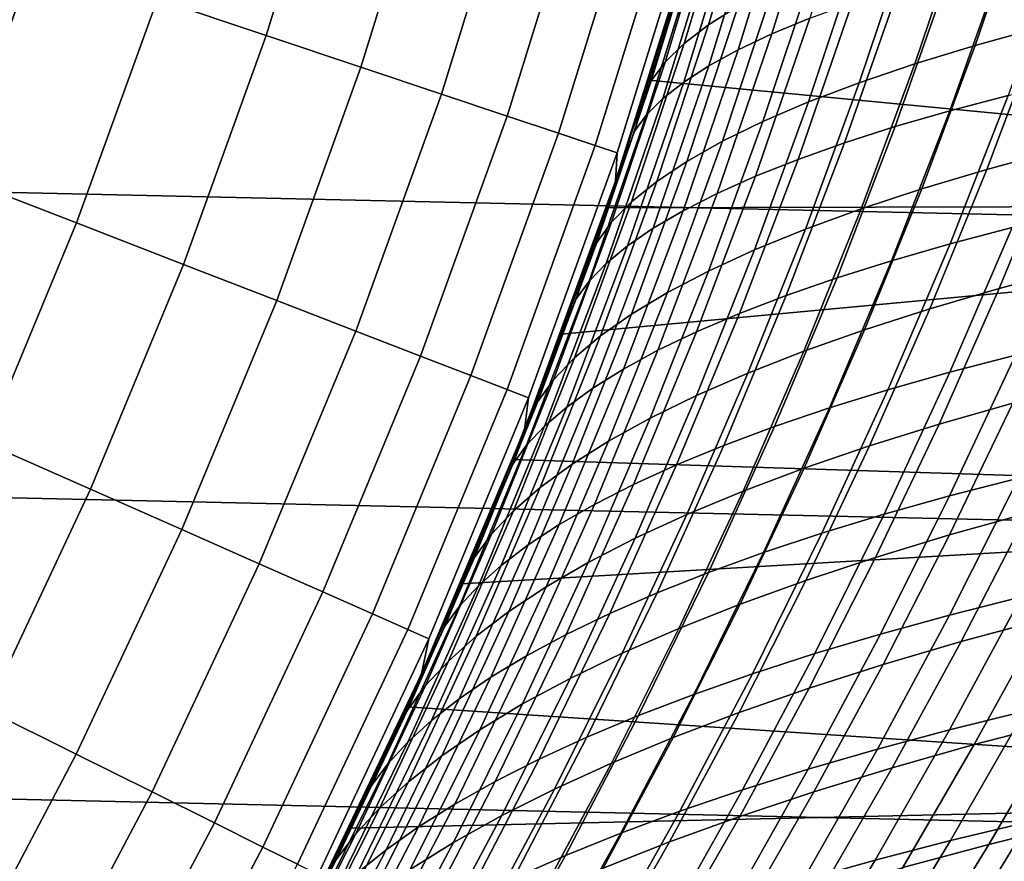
# Model space of a CAD drawing. Header units: metres. Extents: x -28 to 70, y -218 to 28.
# Tile 329 of 463: x 18.51 to 22.34, y -9.74 to -6.46. Entities that reach past the tile are written whole.
import ezdxf

# ---------------------------------------------------------------- set-up
doc = ezdxf.new("R2010")
doc.units = ezdxf.units.M
doc.layers.add('solid_10_261_432_XXX', color=7, linetype='CONTINUOUS')

msp = doc.modelspace()

# ---------------------------------------------------------------- linework, layer by layer
at = {"layer": 'solid_10_261_432_XXX'}
for points in [[(26.508976, -7.316027, -5), (-26.810513, -6.119348, -5), (-27.058064, -4.910316, -5), (26.810513, -6.119348, -5)], [(19.46513, -6.524054, 153.591949), (19.745663, -5.618125, 153.591949), (19.315495, -5.495732, 155.052612), (19.041073, -6.381924, 155.052612)], [(19.833914, -6.647658, 152.1147), (20.119762, -5.724566, 152.1147), (19.745663, -5.618125, 153.591949), (19.46513, -6.524054, 153.591949)], [(20.146841, -6.752541, 150.623184), (20.437199, -5.814885, 150.623184), (20.119762, -5.724566, 152.1147), (19.833914, -6.647658, 152.1147)], [(20.403421, -6.838538, 149.119751), (20.697477, -5.88894, 149.119751), (20.437199, -5.814885, 150.623184), (20.146841, -6.752541, 150.623184)], [(21.372789, -5.86232, 140.252029), (21.187582, -6.482594, 140.118301), (21.303162, -6.410138, 139.686142), (21.486204, -5.796488, 139.818466)], [(21.280235, -5.928629, 140.689728), (21.092451, -6.555471, 140.554398), (21.187582, -6.482594, 140.118301), (21.372789, -5.86232, 140.252029)], [(21.434002, -6.518145, 88.950638), (21.629082, -5.886937, 88.809479), (21.776241, -5.831462, 89.192055), (21.582083, -6.457006, 89.332443)], [(20.603251, -6.905513, 147.606766), (20.900187, -5.946616, 147.606766), (20.697477, -5.88894, 149.119751), (20.403421, -6.838538, 149.119751)], [(21.302656, -6.580159, 88.563316), (21.498976, -5.943268, 88.421219), (21.629082, -5.886937, 88.809479), (21.434002, -6.518145, 88.950638)], [(21.208645, -5.995203, 141.130295), (21.017845, -6.628521, 140.99321), (21.092451, -6.555471, 140.554398), (21.280235, -5.928629, 140.689728)], [(22.418449, -5.997051, 137.243515), (22.22542, -6.563623, 137.102936), (22.478386, -6.493833, 136.732269), (22.671314, -5.933379, 136.872314)], [(20.746012, -6.953362, 146.086594), (21.045006, -5.987821, 146.086594), (20.900187, -5.946616, 147.606766), (20.603251, -6.905513, 147.606766)], [(21.18812, -6.642859, 88.17141), (21.386015, -6.000292, 88.028214), (21.498976, -5.943268, 88.421219), (21.302656, -6.580159, 88.563316)], [(20.831484, -6.98201, 144.561661), (21.13171, -6.01249, 144.561661), (21.045006, -5.987821, 146.086594), (20.746012, -6.953362, 146.086594)], [(20.825544, -7.092015, 143.052673), (21.135075, -6.10808, 143.052673), (21.13171, -6.01249, 144.561661), (20.831484, -6.98201, 144.561661)], [(26.026873, -7.183444), (26.32296, -6.008478), (21.108849, -6.198103), (20.955364, -6.698708)], [(21.017845, -6.628521, 140.99321), (21.208645, -5.995203, 141.130295), (21.158121, -6.06183, 141.572571), (20.96384, -6.7015, 141.433517)], [(21.09046, -6.706051, 87.775848), (21.290285, -6.057842, 87.631386), (21.386015, -6.000292, 88.028214), (21.18812, -6.642859, 88.17141)], [(22.183884, -6.062413, 137.626846), (21.990498, -6.635212, 137.485611), (22.22542, -6.563623, 137.102936), (22.418449, -5.997051, 137.243515)], [(18.255272, -7.07213, 156.494385), (18.562408, -6.221492, 156.494385), (18.02989, -6.04301, 157.914993), (17.731565, -6.869245, 157.914993)], [(21.156588, -6.033145, 85.976105), (21.050426, -6.393712, 86.051331), (20.955364, -6.698708), (21.108849, -6.198103)], [(20.96384, -6.7015, 141.433517), (21.158121, -6.06183, 141.572571), (21.049074, -6.398164, 141.947998), (20.937067, -6.755681, 141.86792)], [(21.00975, -6.769545, 87.377571), (21.21188, -6.115754, 87.231667), (21.290285, -6.057842, 87.631386), (21.09046, -6.706051, 87.775848)], [(21.968155, -6.129347, 138.02121), (21.77413, -6.708462, 137.879196), (21.990498, -6.635212, 137.485611), (22.183884, -6.062413, 137.626846)], [(26.154049, -8.497979, -5), (-26.508976, -7.316027, -5), (-26.810513, -6.119348, -5), (26.508976, -7.316027, -5)], [(20.937067, -6.755681, 141.86792), (21.049074, -6.398164, 141.947998), (21.135075, -6.10808, 143.052673), (20.825544, -7.092015, 143.052673)], [(20.94606, -6.833149, 86.977509), (21.150887, -6.173863, 86.829987), (21.21188, -6.115754, 87.231667), (21.00975, -6.769545, 87.377571)], [(21.771803, -6.197738, 138.425461), (21.576836, -6.783237, 138.282516), (21.77413, -6.708462, 137.879196), (21.968155, -6.129347, 138.02121)], [(22.126951, -6.818007, 90.93998), (22.337286, -6.224165, 90.786461), (22.564848, -6.169381, 91.127342), (22.354298, -6.757921, 91.280609)], [(21.150887, -6.173863, 86.829987), (20.94606, -6.833149, 86.977509), (20.89946, -6.896672, 86.576607), (21.107397, -6.232002, 86.427261)], [(21.595352, -6.267465, 138.838501), (21.399117, -6.859396, 138.694458), (21.576836, -6.783237, 138.282516), (21.771803, -6.197738, 138.425461)], [(18.726015, -7.254497, 155.052612), (19.041073, -6.381924, 155.052612), (18.562408, -6.221492, 156.494385), (18.255272, -7.07213, 156.494385)], [(21.107397, -6.232002, 86.427261), (20.89946, -6.896672, 86.576607), (20.938505, -6.751223, 86.131294), (21.050426, -6.393712, 86.051331)], [(21.914463, -6.879657, 90.589577), (22.124815, -6.280414, 90.435669), (22.337286, -6.224165, 90.786461), (22.126951, -6.818007, 90.93998)], [(21.43911, -6.338346, 139.259125), (21.241253, -6.93673, 139.113815), (21.399117, -6.859396, 138.694458), (21.595352, -6.267465, 138.838501)], [(21.717226, -6.942758, 90.230247), (21.927851, -6.338033, 90.075829), (22.124815, -6.280414, 90.435669), (21.914463, -6.879657, 90.589577)], [(21.303162, -6.410138, 139.686142), (21.103304, -7.014962, 139.539398), (21.241253, -6.93673, 139.113815), (21.43911, -6.338346, 139.259125)], [(21.535633, -7.007201, 89.862877), (21.746803, -6.396928, 89.707802), (21.927851, -6.338033, 90.075829), (21.717226, -6.942758, 90.230247)], [(19.143057, -7.416059, 153.591949), (19.46513, -6.524054, 153.591949), (19.041073, -6.381924, 155.052612), (18.726015, -7.254497, 155.052612)], [(21.050426, -6.393712, 86.051331), (20.938505, -6.751223, 86.131294), (20.955364, -6.698708)], [(21.370079, -7.072875, 89.488319), (21.582083, -6.457006, 89.332443), (21.746803, -6.396928, 89.707802), (21.535633, -7.007201, 89.862877)], [(21.187582, -6.482594, 140.118301), (20.985321, -7.093811, 139.969955), (21.103304, -7.014962, 139.539398), (21.303162, -6.410138, 139.686142)], [(22.478386, -6.493833, 136.732269), (22.270647, -7.046023, 136.578979), (22.54117, -6.972325, 136.222046), (22.748882, -6.425976, 136.374741)], [(21.220856, -7.139637, 89.107483), (21.434002, -6.518145, 88.950638), (21.582083, -6.457006, 89.332443), (21.370079, -7.072875, 89.488319)], [(21.092451, -6.555471, 140.554398), (20.887356, -7.172997, 140.404251), (20.985321, -7.093811, 139.969955), (21.187582, -6.482594, 140.118301)], [(22.22542, -6.563623, 137.102936), (22.017412, -7.121776, 136.948959), (22.270647, -7.046023, 136.578979), (22.478386, -6.493833, 136.732269)], [(19.505737, -7.556563, 152.1147), (19.833914, -6.647658, 152.1147), (19.46513, -6.524054, 153.591949), (19.143057, -7.416059, 153.591949)], [(21.017845, -6.628521, 140.99321), (20.80946, -7.252241, 140.841064), (20.887356, -7.172997, 140.404251), (21.092451, -6.555471, 140.554398)], [(21.088037, -7.207278, 88.721283), (21.302656, -6.580159, 88.563316), (21.434002, -6.518145, 88.950638), (21.220856, -7.139637, 89.107483)], [(20.97168, -7.275577, 88.330673), (21.18812, -6.642859, 88.17141), (21.302656, -6.580159, 88.563316), (21.088037, -7.207278, 88.721283)], [(21.990498, -6.635212, 137.485611), (21.781954, -7.199425, 137.330811), (22.017412, -7.121776, 136.948959), (22.22542, -6.563623, 137.102936)], [(20.80946, -7.252241, 140.841064), (21.017845, -6.628521, 140.99321), (20.96384, -6.7015, 141.433517), (20.751686, -7.331262, 141.27916)], [(19.813488, -7.675786, 150.623184), (20.146841, -6.752541, 150.623184), (19.833914, -6.647658, 152.1147), (19.505737, -7.556563, 152.1147)], [(20.871834, -7.344314, 87.936592), (21.09046, -6.706051, 87.775848), (21.18812, -6.642859, 88.17141), (20.97168, -7.275577, 88.330673)], [(21.77413, -6.708462, 137.879196), (21.564764, -7.278812, 137.723419), (21.781954, -7.199425, 137.330811), (21.990498, -6.635212, 137.485611)], [(20.751686, -7.331262, 141.27916), (20.96384, -6.7015, 141.433517), (20.937067, -6.755681, 141.86792), (20.819336, -7.110219, 141.783005)], [(20.788548, -7.413269, 87.539978), (21.00975, -6.769545, 87.377571), (21.09046, -6.706051, 87.775848), (20.871834, -7.344314, 87.936592)], [(20.938505, -6.751223, 86.131294), (20.82091, -7.105611, 86.216003), (20.790014, -7.195505), (20.955364, -6.698708)], [(26.026873, -7.183444), (20.955364, -6.698708), (20.790014, -7.195505)], [(21.576836, -6.783237, 138.282516), (21.366333, -7.359779, 138.12561), (21.564764, -7.278812, 137.723419), (21.77413, -6.708462, 137.879196)], [(22.127594, -7.336525, 91.448654), (22.354298, -6.757921, 91.280609), (22.596107, -6.699506, 91.610573), (22.369171, -7.272942, 91.778297)], [(20.065823, -7.773541, 149.119751), (20.403421, -6.838538, 149.119751), (20.146841, -6.752541, 150.623184), (19.813488, -7.675786, 150.623184)], [(20.721874, -7.482224, 87.141777), (20.94606, -6.833149, 86.977509), (21.00975, -6.769545, 87.377571), (20.788548, -7.413269, 87.539978)], [(20.819336, -7.110219, 141.783005), (20.937067, -6.755681, 141.86792), (20.825544, -7.092015, 143.052673)], [(20.89946, -6.896672, 86.576607), (20.82091, -7.105611, 86.216003), (20.938505, -6.751223, 86.131294)], [(21.399117, -6.859396, 138.694458), (21.18714, -7.442165, 138.53627), (21.366333, -7.359779, 138.12561), (21.576836, -6.783237, 138.282516)], [(21.900259, -7.40189, 91.108475), (22.126951, -6.818007, 90.93998), (22.354298, -6.757921, 91.280609), (22.127594, -7.336525, 91.448654)], [(21.687538, -7.468906, 90.758636), (21.914463, -6.879657, 90.589577), (22.126951, -6.818007, 90.93998), (21.900259, -7.40189, 91.108475)], [(20.262346, -7.849674, 147.606766), (20.603251, -6.905513, 147.606766), (20.403421, -6.838538, 149.119751), (20.065823, -7.773541, 149.119751)], [(20.94606, -6.833149, 86.977509), (20.721874, -7.482224, 87.141777), (20.671864, -7.550957, 86.74292), (20.89946, -6.896672, 86.576607)], [(21.241253, -6.93673, 139.113815), (21.027437, -7.525731, 138.954178), (21.18714, -7.442165, 138.53627), (21.399117, -6.859396, 138.694458)], [(20.89946, -6.896672, 86.576607), (20.671864, -7.550957, 86.74292), (20.697863, -7.456438, 86.305511), (20.82091, -7.105611, 86.216003)], [(21.489809, -7.537446, 90.400024), (21.717226, -6.942758, 90.230247), (21.914463, -6.879657, 90.589577), (21.687538, -7.468906, 90.758636)], [(22.54117, -6.972325, 136.222046), (22.319542, -7.510024, 136.056259), (22.606846, -7.433018, 135.714142), (22.828489, -6.90084, 135.879272)], [(20.402746, -7.904066, 146.086594), (20.746012, -6.953362, 146.086594), (20.603251, -6.905513, 147.606766), (20.262346, -7.849674, 147.606766)], [(21.103304, -7.014962, 139.539398), (20.88726, -7.610163, 139.378113), (21.027437, -7.525731, 138.954178), (21.241253, -6.93673, 139.113815)], [(20.486803, -7.93663, 144.561661), (20.831484, -6.98201, 144.561661), (20.746012, -6.953362, 146.086594), (20.402746, -7.904066, 146.086594)], [(21.307446, -7.607384, 90.033508), (21.535633, -7.007201, 89.862877), (21.717226, -6.942758, 90.230247), (21.489809, -7.537446, 90.400024)], [(22.270647, -7.046023, 136.578979), (22.048811, -7.589377, 136.412445), (22.319542, -7.510024, 136.056259), (22.54117, -6.972325, 136.222046)], [(20.470236, -8.060361, 143.052673), (20.825544, -7.092015, 143.052673), (20.831484, -6.98201, 144.561661), (20.486803, -7.93663, 144.561661)], [(20.985321, -7.093811, 139.969955), (20.766638, -7.695145, 139.806824), (20.88726, -7.610163, 139.378113), (21.103304, -7.014962, 139.539398)], [(21.140823, -7.678588, 89.659966), (21.370079, -7.072875, 89.488319), (21.535633, -7.007201, 89.862877), (21.307446, -7.607384, 90.033508)], [(22.017412, -7.121776, 136.948959), (21.795118, -7.670898, 136.78154), (22.048811, -7.589377, 136.412445), (22.270647, -7.046023, 136.578979)], [(18.370996, -8.111588, 155.052612), (18.726015, -7.254497, 155.052612), (18.255272, -7.07213, 156.494385), (17.909178, -7.907675, 156.494385)], [(20.696018, -7.461559, 141.693146), (20.819336, -7.110219, 141.783005), (20.825544, -7.092015, 143.052673), (20.470236, -8.060361, 143.052673)], [(20.990213, -7.750896, 89.280296), (21.220856, -7.139637, 89.107483), (21.370079, -7.072875, 89.488319), (21.140823, -7.678588, 89.659966)], [(20.82091, -7.105611, 86.216003), (20.697863, -7.456438, 86.305511), (20.612898, -7.688201), (20.790014, -7.195505)], [(20.887356, -7.172997, 140.404251), (20.665592, -7.780359, 140.23909), (20.766638, -7.695145, 139.806824), (20.985321, -7.093811, 139.969955)], [(20.751686, -7.331262, 141.27916), (20.819336, -7.110219, 141.783005), (20.696018, -7.461559, 141.693146)], [(21.781954, -7.199425, 137.330811), (21.558929, -7.754406, 137.162369), (21.795118, -7.670898, 136.78154), (22.017412, -7.121776, 136.948959)], [(20.855675, -7.824069, 88.895454), (21.088037, -7.207278, 88.721283), (21.220856, -7.139637, 89.107483), (20.990213, -7.750896, 89.280296)], [(25.678371, -8.343931), (26.026873, -7.183444), (20.612898, -7.688201), (20.424095, -8.17657)], [(20.80946, -7.252241, 140.841064), (20.58415, -7.86549, 140.67366), (20.665592, -7.780359, 140.23909), (20.887356, -7.172997, 140.404251)], [(26.026873, -7.183444), (20.790014, -7.195505), (20.612898, -7.688201)], [(20.73724, -7.897855, 88.506371), (20.97168, -7.275577, 88.330673), (21.088037, -7.207278, 88.721283), (20.855675, -7.824069, 88.895454)], [(21.564764, -7.278812, 137.723419), (21.340714, -7.839719, 137.553802), (21.558929, -7.754406, 137.162369), (21.781954, -7.199425, 137.330811)], [(22.127054, -7.836386, 91.960754), (22.369171, -7.272942, 91.778297), (22.624613, -7.211266, 92.096527), (22.382292, -7.769736, 92.278564)], [(18.780132, -8.292239, 153.591949), (19.143057, -7.416059, 153.591949), (18.726015, -7.254497, 155.052612), (18.370996, -8.111588, 155.052612)], [(20.58415, -7.86549, 140.67366), (20.80946, -7.252241, 140.841064), (20.751686, -7.331262, 141.27916), (20.522337, -7.95022, 141.109314)], [(20.634939, -7.972005, 88.113998), (20.871834, -7.344314, 87.936592), (20.97168, -7.275577, 88.330673), (20.73724, -7.897855, 88.506371)], [(21.366333, -7.359779, 138.12561), (21.140936, -7.926656, 137.954681), (21.340714, -7.839719, 137.553802), (21.564764, -7.278812, 137.723419)], [(21.885471, -7.905066, 91.631645), (22.127594, -7.336525, 91.448654), (22.369171, -7.272942, 91.778297), (22.127054, -7.836386, 91.960754)], [(25.74646, -9.662806, -5), (-26.154049, -8.497979, -5), (-26.508976, -7.316027, -5), (26.154049, -8.497979, -5)], [(20.522337, -7.95022, 141.109314), (20.751686, -7.331262, 141.27916), (20.696018, -7.461559, 141.693146), (20.567194, -7.809645, 141.598343)], [(20.548805, -8.04627, 87.719284), (20.788548, -7.413269, 87.539978), (20.871834, -7.344314, 87.936592), (20.634939, -7.972005, 88.113998)], [(21.18714, -7.442165, 138.53627), (20.960052, -8.015033, 138.363815), (21.140936, -7.926656, 137.954681), (21.366333, -7.359779, 138.12561)], [(21.657902, -7.97563, 91.292122), (21.900259, -7.40189, 91.108475), (22.127594, -7.336525, 91.448654), (21.885471, -7.905066, 91.631645)], [(19.135937, -8.449343, 152.1147), (19.505737, -7.556563, 152.1147), (19.143057, -7.416059, 153.591949), (18.780132, -8.292239, 153.591949)], [(20.478867, -8.1204, 87.323174), (20.721874, -7.482224, 87.141777), (20.788548, -7.413269, 87.539978), (20.548805, -8.04627, 87.719284)], [(21.444702, -8.047929, 90.943077), (21.687538, -7.468906, 90.758636), (21.900259, -7.40189, 91.108475), (21.657902, -7.97563, 91.292122)], [(22.319542, -7.510024, 136.056259), (22.084745, -8.038536, 135.877411), (22.372236, -7.956229, 135.536118), (22.606846, -7.433018, 135.714142)], [(20.567194, -7.809645, 141.598343), (20.696018, -7.461559, 141.693146), (20.470236, -8.060361, 143.052673)], [(20.697863, -7.456438, 86.305511), (20.569464, -7.803663, 86.399826), (20.612898, -7.688201)], [(20.671864, -7.550957, 86.74292), (20.569464, -7.803663, 86.399826), (20.697863, -7.456438, 86.305511)], [(21.027437, -7.525731, 138.954178), (20.79829, -8.104579, 138.780045), (20.960052, -8.015033, 138.363815), (21.18714, -7.442165, 138.53627)], [(21.246229, -8.121817, 90.585396), (21.489809, -7.537446, 90.400024), (21.687538, -7.468906, 90.758636), (21.444702, -8.047929, 90.943077)], [(20.721874, -7.482224, 87.141777), (20.478867, -8.1204, 87.323174), (20.425159, -8.194145, 86.92662), (20.671864, -7.550957, 86.74292)], [(22.048811, -7.589377, 136.412445), (21.813597, -8.123322, 136.232635), (22.084745, -8.038536, 135.877411), (22.319542, -7.510024, 136.056259)], [(20.671864, -7.550957, 86.74292), (20.425159, -8.194145, 86.92662), (20.435953, -8.146892, 86.49894), (20.569464, -7.803663, 86.399826)], [(20.88726, -7.610163, 139.378113), (20.655664, -8.194944, 139.202103), (20.79829, -8.104579, 138.780045), (21.027437, -7.525731, 138.954178)], [(21.062838, -8.197145, 90.219963), (21.307446, -7.607384, 90.033508), (21.489809, -7.537446, 90.400024), (21.246229, -8.121817, 90.585396)], [(19.437853, -8.582651, 150.623184), (19.813488, -7.675786, 150.623184), (19.505737, -7.556563, 152.1147), (19.135937, -8.449343, 152.1147)], [(21.795118, -7.670898, 136.78154), (21.559233, -8.210383, 136.600632), (21.813597, -8.123322, 136.232635), (22.048811, -7.589377, 136.412445)], [(20.766638, -7.695145, 139.806824), (20.532169, -8.285771, 139.628754), (20.655664, -8.194944, 139.202103), (20.88726, -7.610163, 139.378113)], [(20.894886, -8.273768, 89.847672), (21.140823, -7.678588, 89.659966), (21.307446, -7.607384, 90.033508), (21.062838, -8.197145, 90.219963)], [(19.685404, -8.691956, 149.119751), (20.065823, -7.773541, 149.119751), (19.813488, -7.675786, 150.623184), (19.437853, -8.582651, 150.623184)], [(20.569464, -7.803663, 86.399826), (20.435953, -8.146892, 86.49894), (20.424095, -8.17657), (20.612898, -7.688201)], [(20.665592, -7.780359, 140.23909), (20.427807, -8.376707, 140.058762), (20.532169, -8.285771, 139.628754), (20.766638, -7.695145, 139.806824)], [(20.742628, -8.351499, 89.469421), (20.990213, -7.750896, 89.280296), (21.140823, -7.678588, 89.659966), (20.894886, -8.273768, 89.847672)], [(21.558929, -7.754406, 137.162369), (21.3221, -8.299514, 136.98024), (21.559233, -8.210383, 136.600632), (21.795118, -7.670898, 136.78154)], [(22.125908, -8.31817, 92.475204), (22.382292, -7.769736, 92.278564), (22.650829, -7.705263, 92.58419), (22.39432, -8.248983, 92.780304)], [(19.878201, -8.777083, 147.606766), (20.262346, -7.849674, 147.606766), (20.065823, -7.773541, 149.119751), (19.685404, -8.691956, 149.119751)], [(20.58415, -7.86549, 140.67366), (20.342579, -8.467395, 140.490845), (20.427807, -8.376707, 140.058762), (20.665592, -7.780359, 140.23909)], [(20.606104, -8.430065, 89.086159), (20.855675, -7.824069, 88.895454), (20.990213, -7.750896, 89.280296), (20.742628, -8.351499, 89.469421)], [(21.340714, -7.839719, 137.553802), (21.102636, -8.390508, 137.37027), (21.3221, -8.299514, 136.98024), (21.558929, -7.754406, 137.162369)], [(21.870602, -8.389673, 92.158035), (22.127054, -7.836386, 91.960754), (22.382292, -7.769736, 92.278564), (22.125908, -8.31817, 92.475204)], [(20.433039, -8.154198, 141.498596), (20.567194, -7.809645, 141.598343), (20.470236, -8.060361, 143.052673)], [(20.522337, -7.95022, 141.109314), (20.567194, -7.809645, 141.598343), (20.433039, -8.154198, 141.498596)], [(20.015938, -8.837901, 146.086594), (20.402746, -7.904066, 146.086594), (20.262346, -7.849674, 147.606766), (19.878201, -8.777083, 147.606766)], [(20.485323, -8.509186, 88.698853), (20.73724, -7.897855, 88.506371), (20.855675, -7.824069, 88.895454), (20.606104, -8.430065, 89.086159)], [(21.140936, -7.926656, 137.954681), (20.901289, -8.48316, 137.769577), (21.102636, -8.390508, 137.37027), (21.340714, -7.839719, 137.553802)], [(21.628738, -8.463326, 91.829689), (21.885471, -7.905066, 91.631645), (22.127054, -7.836386, 91.960754), (21.870602, -8.389673, 92.158035)], [(20.342579, -8.467395, 140.490845), (20.58415, -7.86549, 140.67366), (20.522337, -7.95022, 141.109314), (20.276484, -8.557479, 140.923798)], [(22.372236, -7.956229, 135.536118), (22.125406, -8.470149, 135.345139), (22.428989, -8.385638, 135.019867), (22.675625, -7.876608, 135.209915)], [(20.098402, -8.874312, 144.561661), (20.486803, -7.93663, 144.561661), (20.402746, -7.904066, 146.086594), (20.015938, -8.837901, 146.086594)], [(20.380299, -8.588581, 88.308441), (20.634939, -7.972005, 88.113998), (20.73724, -7.897855, 88.506371), (20.485323, -8.509186, 88.698853)], [(20.960052, -8.015033, 138.363815), (20.718491, -8.57726, 138.177002), (20.901289, -8.48316, 137.769577), (21.140936, -7.926656, 137.954681)], [(21.400658, -8.53896, 91.491066), (21.657902, -7.97563, 91.292122), (21.885471, -7.905066, 91.631645), (21.628738, -8.463326, 91.829689)], [(20.069931, -9.010988, 143.052673), (20.470236, -8.060361, 143.052673), (20.486803, -7.93663, 144.561661), (20.098402, -8.874312, 144.561661)], [(20.276484, -8.557479, 140.923798), (20.522337, -7.95022, 141.109314), (20.433039, -8.154198, 141.498596), (20.29365, -8.495161, 141.39386)], [(20.291044, -8.667968, 87.915886), (20.548805, -8.04627, 87.719284), (20.634939, -7.972005, 88.113998), (20.380299, -8.588581, 88.308441)], [(22.084745, -8.038536, 135.877411), (21.837509, -8.557499, 135.685394), (22.125406, -8.470149, 135.345139), (22.372236, -7.956229, 135.536118)], [(21.186699, -8.616408, 91.143059), (21.444702, -8.047929, 90.943077), (21.657902, -7.97563, 91.292122), (21.400658, -8.53896, 91.491066)], [(20.217571, -8.747066, 87.522133), (20.478867, -8.1204, 87.323174), (20.548805, -8.04627, 87.719284), (20.291044, -8.667968, 87.915886)], [(20.79829, -8.104579, 138.780045), (20.554447, -8.672507, 138.591309), (20.718491, -8.57726, 138.177002), (20.960052, -8.015033, 138.363815)], [(20.987202, -8.695503, 90.786568), (21.246229, -8.121817, 90.585396), (21.444702, -8.047929, 90.943077), (21.186699, -8.616408, 91.143059)], [(21.813597, -8.123322, 136.232635), (21.565722, -8.647457, 136.039459), (21.837509, -8.557499, 135.685394), (22.084745, -8.038536, 135.877411)], [(20.29365, -8.495161, 141.39386), (20.433039, -8.154198, 141.498596), (20.470236, -8.060361, 143.052673), (20.069931, -9.010988, 143.052673)], [(18.377129, -9.150723, 153.591949), (18.780132, -8.292239, 153.591949), (18.370996, -8.111588, 155.052612), (17.976774, -8.951369, 155.052612)], [(20.478867, -8.1204, 87.323174), (20.217571, -8.747066, 87.522133), (20.159889, -8.825593, 87.128151), (20.425159, -8.194145, 86.92662)], [(20.655664, -8.194944, 139.202103), (20.40914, -8.768508, 139.011261), (20.554447, -8.672507, 138.591309), (20.79829, -8.104579, 138.780045)], [(20.802504, -8.776076, 90.422478), (21.062838, -8.197145, 90.219963), (21.246229, -8.121817, 90.585396), (20.987202, -8.695503, 90.786568)], [(21.559233, -8.210383, 136.600632), (21.310463, -8.739792, 136.406128), (21.565722, -8.647457, 136.039459), (21.813597, -8.123322, 136.232635)], [(20.435953, -8.146892, 86.49894), (20.297508, -8.485937, 86.602806), (20.223721, -8.660316), (20.424095, -8.17657)], [(20.425159, -8.194145, 86.92662), (20.297508, -8.485937, 86.602806), (20.435953, -8.146892, 86.49894)], [(20.425159, -8.194145, 86.92662), (20.159889, -8.825593, 87.128151), (20.154194, -8.820912, 86.711571), (20.297508, -8.485937, 86.602806)], [(25.678371, -8.343931), (20.424095, -8.17657), (20.223721, -8.660316)], [(20.532169, -8.285771, 139.628754), (20.282549, -8.864868, 139.435593), (20.40914, -8.768508, 139.011261), (20.655664, -8.194944, 139.202103)], [(20.632942, -8.857962, 90.051689), (20.894886, -8.273768, 89.847672), (21.062838, -8.197145, 90.219963), (20.802504, -8.776076, 90.422478)], [(22.125179, -8.782325, 92.990685), (22.39432, -8.248983, 92.780304), (22.675489, -8.182275, 93.072449), (22.406328, -8.711222, 93.282173)], [(21.3221, -8.299514, 136.98024), (21.072155, -8.834272, 136.784271), (21.310463, -8.739792, 136.406128), (21.559233, -8.210383, 136.600632)], [(20.478758, -8.940948, 89.675117), (20.742628, -8.351499, 89.469421), (20.894886, -8.273768, 89.847672), (20.632942, -8.857962, 90.051689)], [(21.856611, -8.856067, 92.686363), (22.125908, -8.31817, 92.475204), (22.39432, -8.248983, 92.780304), (22.125179, -8.782325, 92.990685)], [(18.725298, -9.324091, 152.1147), (19.135937, -8.449343, 152.1147), (18.780132, -8.292239, 153.591949), (18.377129, -9.150723, 153.591949)], [(20.427807, -8.376707, 140.058762), (20.174646, -8.961192, 139.863068), (20.282549, -8.864868, 139.435593), (20.532169, -8.285771, 139.628754)], [(21.102636, -8.390508, 137.37027), (20.851219, -8.930667, 137.172684), (21.072155, -8.834272, 136.784271), (21.3221, -8.299514, 136.98024)], [(21.600948, -8.932262, 92.370087), (21.870602, -8.389673, 92.158035), (22.125908, -8.31817, 92.475204), (21.856611, -8.856067, 92.686363)], [(22.428989, -8.385638, 135.019867), (22.171047, -8.885693, 134.816879), (22.490059, -8.799806, 134.508698), (22.747787, -8.304163, 134.710693)], [(25.278168, -9.487585), (25.678371, -8.343931), (20.223721, -8.660316), (20.011906, -9.139124)], [(20.339968, -9.024732, 89.293716), (20.606104, -8.430065, 89.086159), (20.742628, -8.351499, 89.469421), (20.478758, -8.940948, 89.675117)], [(20.342579, -8.467395, 140.490845), (20.085407, -9.057083, 140.292435), (20.174646, -8.961192, 139.863068), (20.427807, -8.376707, 140.058762)], [(20.901289, -8.48316, 137.769577), (20.648077, -9.028746, 137.57019), (20.851219, -8.930667, 137.172684), (21.102636, -8.390508, 137.37027)], [(21.358517, -9.010724, 92.04277), (21.628738, -8.463326, 91.829689), (21.870602, -8.389673, 92.158035), (21.600948, -8.932262, 92.370087)], [(22.125406, -8.470149, 135.345139), (21.86706, -8.974792, 135.141037), (22.171047, -8.885693, 134.816879), (22.428989, -8.385638, 135.019867)], [(20.216566, -9.108998, 88.908455), (20.485323, -8.509186, 88.698853), (20.606104, -8.430065, 89.086159), (20.339968, -9.024732, 89.293716)], [(19.020735, -9.471201, 150.623184), (19.437853, -8.582651, 150.623184), (19.135937, -8.449343, 152.1147), (18.725298, -9.324091, 152.1147)], [(20.085407, -9.057083, 140.292435), (20.342579, -8.467395, 140.490845), (20.276484, -8.557479, 140.923798), (20.014807, -9.152146, 140.722412)], [(21.129635, -9.091263, 91.705315), (21.400658, -8.53896, 91.491066), (21.628738, -8.463326, 91.829689), (21.358517, -9.010724, 92.04277)], [(21.837509, -8.557499, 135.685394), (21.578545, -9.066883, 135.480042), (21.86706, -8.974792, 135.141037), (22.125406, -8.470149, 135.345139)], [(25.28702, -10.80817, -5), (-25.74646, -9.662806, -5), (-26.154049, -8.497979, -5), (25.74646, -9.662806, -5)], [(20.297508, -8.485937, 86.602806), (20.154194, -8.820912, 86.711571), (20.011906, -9.139124), (20.223721, -8.660316)], [(20.149233, -8.832235, 141.28418), (20.29365, -8.495161, 141.39386), (20.069931, -9.010988, 143.052673)], [(20.108545, -9.193434, 88.520279), (20.380299, -8.588581, 88.308441), (20.485323, -8.509186, 88.698853), (20.216566, -9.108998, 88.908455)], [(20.276484, -8.557479, 140.923798), (20.29365, -8.495161, 141.39386), (20.149233, -8.832235, 141.28418)], [(20.718491, -8.57726, 138.177002), (20.463139, -9.12827, 137.975632), (20.648077, -9.028746, 137.57019), (20.901289, -8.48316, 137.769577)], [(20.914627, -9.17369, 91.35862), (21.186699, -8.616408, 91.143059), (21.400658, -8.53896, 91.491066), (21.129635, -9.091263, 91.705315)], [(19.262974, -9.591822, 149.119751), (19.685404, -8.691956, 149.119751), (19.437853, -8.582651, 150.623184), (19.020735, -9.471201, 150.623184)], [(20.014807, -9.152146, 140.722412), (20.276484, -8.557479, 140.923798), (20.149233, -8.832235, 141.28418), (19.999941, -9.165281, 141.169617)], [(20.554447, -8.672507, 138.591309), (20.296587, -9.228907, 138.387787), (20.463139, -9.12827, 137.975632), (20.718491, -8.57726, 138.177002)], [(21.565722, -8.647457, 136.039459), (21.305901, -9.161708, 135.832703), (21.578545, -9.066883, 135.480042), (21.837509, -8.557499, 135.685394)], [(20.0159, -9.277723, 88.13015), (20.291044, -8.667968, 87.915886), (20.380299, -8.588581, 88.308441), (20.108545, -9.193434, 88.520279)], [(20.713814, -9.257816, 91.003586), (20.987202, -8.695503, 90.786568), (21.186699, -8.616408, 91.143059), (20.914627, -9.17369, 91.35862)], [(21.310463, -8.739792, 136.406128), (21.04953, -9.259009, 136.197845), (21.305901, -9.161708, 135.832703), (21.565722, -8.647457, 136.039459)], [(22.126047, -9.229424, 93.505783), (22.406328, -8.711222, 93.282173), (22.699615, -8.642859, 93.560051), (22.419439, -9.157035, 93.782867)], [(19.451633, -9.685762, 147.606766), (19.878201, -8.777083, 147.606766), (19.685404, -8.691956, 149.119751), (19.262974, -9.591822, 149.119751)], [(19.938622, -9.361553, 87.739044), (20.217571, -8.747066, 87.522133), (20.291044, -8.667968, 87.915886), (20.0159, -9.277723, 88.13015)], [(20.40914, -8.768508, 139.011261), (20.148384, -9.330221, 138.805374), (20.296587, -9.228907, 138.387787), (20.554447, -8.672507, 138.591309)], [(20.527519, -9.343454, 90.641129), (20.802504, -8.776076, 90.422478), (20.987202, -8.695503, 90.786568), (20.713814, -9.257816, 91.003586)], [(21.072155, -8.834272, 136.784271), (20.809834, -9.358528, 136.57428), (21.04953, -9.259009, 136.197845), (21.310463, -8.739792, 136.406128)], [(21.844631, -9.304728, 93.21521), (22.125179, -8.782325, 92.990685), (22.406328, -8.711222, 93.282173), (22.126047, -9.229424, 93.505783)], [(22.490059, -8.799806, 134.508698), (22.22192, -9.286917, 134.293732), (22.555557, -9.200447, 134.003494), (22.823448, -8.717204, 134.217407)], [(19.586416, -9.752876, 146.086594), (20.015938, -8.837901, 146.086594), (19.878201, -8.777083, 147.606766), (19.451633, -9.685762, 147.606766)], [(20.217571, -8.747066, 87.522133), (19.938622, -9.361553, 87.739044), (19.876703, -9.444609, 87.3479), (20.159889, -8.825593, 87.128151)], [(20.282549, -8.864868, 139.435593), (20.018478, -9.431775, 139.227158), (20.148384, -9.330221, 138.805374), (20.40914, -8.768508, 139.011261)], [(20.356064, -9.430414, 90.272133), (20.632942, -8.857962, 90.051689), (20.802504, -8.776076, 90.422478), (20.527519, -9.343454, 90.641129)], [(21.575609, -9.382828, 92.911919), (21.856611, -8.856067, 92.686363), (22.125179, -8.782325, 92.990685), (21.844631, -9.304728, 93.21521)], [(22.171047, -8.885693, 134.816879), (21.902496, -9.376869, 134.600723), (22.22192, -9.286917, 134.293732), (22.490059, -8.799806, 134.508698)], [(19.66711, -9.793057, 144.561661), (20.098402, -8.874312, 144.561661), (20.015938, -8.837901, 146.086594), (19.586416, -9.752876, 146.086594)], [(20.159889, -8.825593, 87.128151), (19.876703, -9.444609, 87.3479), (19.853388, -9.478553, 86.943977), (20.006142, -9.151737, 86.825233)], [(19.999941, -9.165281, 141.169617), (20.149233, -8.832235, 141.28418), (20.069931, -9.010988, 143.052673)], [(20.154194, -8.820912, 86.711571), (20.006142, -9.151737, 86.825233), (20.011906, -9.139124)], [(20.159889, -8.825593, 87.128151), (20.006142, -9.151737, 86.825233), (20.154194, -8.820912, 86.711571)], [(20.851219, -8.930667, 137.172684), (20.587208, -9.460006, 136.960831), (20.809834, -9.358528, 136.57428), (21.072155, -8.834272, 136.784271)], [(21.319298, -9.46352, 92.596825), (21.600948, -8.932262, 92.370087), (21.856611, -8.856067, 92.686363), (21.575609, -9.382828, 92.911919)], [(19.625505, -9.941807, 143.052673), (20.069931, -9.010988, 143.052673), (20.098402, -8.874312, 144.561661), (19.66711, -9.793057, 144.561661)], [(20.174646, -8.961192, 139.863068), (19.906824, -9.533132, 139.651855), (20.018478, -9.431775, 139.227158), (20.282549, -8.864868, 139.435593)], [(20.199665, -9.518461, 89.89753), (20.478758, -8.940948, 89.675117), (20.632942, -8.857962, 90.051689), (20.356064, -9.430414, 90.272133)], [(21.86706, -8.974792, 135.141037), (21.5979, -9.470212, 134.923569), (21.902496, -9.376869, 134.600723), (22.171047, -8.885693, 134.816879)], [(20.648077, -9.028746, 137.57019), (20.382057, -9.563185, 137.356308), (20.587208, -9.460006, 136.960831), (20.851219, -8.930667, 137.172684)], [(21.075998, -9.546592, 92.270821), (21.358517, -9.010724, 92.04277), (21.600948, -8.932262, 92.370087), (21.319298, -9.46352, 92.596825)], [(20.085407, -9.057083, 140.292435), (19.813372, -9.633852, 140.078217), (19.906824, -9.533132, 139.651855), (20.174646, -8.961192, 139.863068)], [(20.058329, -9.607258, 89.51828), (20.339968, -9.024732, 89.293716), (20.478758, -8.940948, 89.675117), (20.199665, -9.518461, 89.89753)], [(21.578545, -9.066883, 135.480042), (21.308558, -9.566698, 135.261108), (21.5979, -9.470212, 134.923569), (21.86706, -8.974792, 135.141037)], [(19.845957, -9.494104, 141.050064), (19.999941, -9.165281, 141.169617), (20.069931, -9.010988, 143.052673), (19.625505, -9.941807, 143.052673)], [(19.932028, -9.696456, 89.135345), (20.216566, -9.108998, 88.908455), (20.339968, -9.024732, 89.293716), (20.058329, -9.607258, 89.51828)], [(20.463139, -9.12827, 137.975632), (20.194769, -9.667803, 137.759521), (20.382057, -9.563185, 137.356308), (20.648077, -9.028746, 137.57019)], [(20.84602, -9.631834, 91.934822), (21.129635, -9.091263, 91.705315), (21.358517, -9.010724, 92.04277), (21.075998, -9.546592, 92.270821)], [(19.813372, -9.633852, 140.078217), (20.085407, -9.057083, 140.292435), (20.014807, -9.152146, 140.722412), (19.738073, -9.7335, 140.504974)], [(21.305901, -9.161708, 135.832703), (21.034853, -9.666043, 135.612167), (21.308558, -9.566698, 135.261108), (21.578545, -9.066883, 135.480042)], [(19.82074, -9.785708, 88.749695), (20.108545, -9.193434, 88.520279), (20.216566, -9.108998, 88.908455), (19.932028, -9.696456, 89.135345)], [(20.629667, -9.719036, 91.589737), (20.914627, -9.17369, 91.35862), (21.129635, -9.091263, 91.705315), (20.84602, -9.631834, 91.934822)], [(22.129671, -9.660173, 94.019119), (22.419439, -9.157035, 93.782867), (22.724306, -9.087613, 94.045784), (22.434795, -9.587149, 94.281105)], [(22.555557, -9.200447, 134.003494), (22.278196, -9.675587, 133.776627), (22.625681, -9.589388, 133.505142), (22.902744, -9.117515, 133.730896)], [(18.274698, -10.178941, 152.1147), (18.725298, -9.324091, 152.1147), (18.377129, -9.150723, 153.591949), (17.934908, -9.989677, 153.591949)], [(19.738073, -9.7335, 140.504974), (20.014807, -9.152146, 140.722412), (19.845957, -9.494104, 141.050064), (19.687561, -9.818349, 140.925507)], [(20.006142, -9.151737, 86.825233), (19.853388, -9.478553, 86.943977), (19.788752, -9.612769), (20.011906, -9.139124)], [(25.278168, -9.487585), (20.011906, -9.139124), (19.788752, -9.612769)], [(20.014807, -9.152146, 140.722412), (19.999941, -9.165281, 141.169617), (19.845957, -9.494104, 141.050064)], [(20.296587, -9.228907, 138.387787), (20.025505, -9.773487, 138.169266), (20.194769, -9.667803, 137.759521), (20.463139, -9.12827, 137.975632)], [(21.04953, -9.259009, 136.197845), (20.777163, -9.767961, 135.97554), (21.034853, -9.666043, 135.612167), (21.305901, -9.161708, 135.832703)], [(21.835875, -9.736355, 93.743095), (22.126047, -9.229424, 93.505783), (22.419439, -9.157035, 93.782867), (22.129671, -9.660173, 94.019119)], [(19.724436, -9.874664, 88.362297), (20.0159, -9.277723, 88.13015), (20.108545, -9.193434, 88.520279), (19.82074, -9.785708, 88.749695)], [(20.427244, -9.807988, 91.236481), (20.713814, -9.257816, 91.003586), (20.914627, -9.17369, 91.35862), (20.629667, -9.719036, 91.589737)], [(22.22192, -9.286917, 134.293732), (21.944118, -9.765538, 134.065628), (22.278196, -9.675587, 133.776627), (22.555557, -9.200447, 134.003494)], [(20.148384, -9.330221, 138.805374), (19.874203, -9.879763, 138.584244), (20.025505, -9.773487, 138.169266), (20.296587, -9.228907, 138.387787)], [(21.55389, -9.815628, 93.45372), (21.844631, -9.304728, 93.21521), (22.126047, -9.229424, 93.505783), (21.835875, -9.736355, 93.743095)], [(19.643093, -9.962977, 87.974113), (19.938622, -9.361553, 87.739044), (20.0159, -9.277723, 88.13015), (19.724436, -9.874664, 88.362297)], [(20.239059, -9.898479, 90.875946), (20.527519, -9.343454, 90.641129), (20.713814, -9.257816, 91.003586), (20.427244, -9.807988, 91.236481)], [(20.809834, -9.358528, 136.57428), (20.53587, -9.872164, 136.350037), (20.777163, -9.767961, 135.97554), (21.04953, -9.259009, 136.197845)], [(21.284119, -9.897855, 93.151772), (21.575609, -9.382828, 92.911919), (21.844631, -9.304728, 93.21521), (21.55389, -9.815628, 93.45372)], [(21.902496, -9.376869, 134.600723), (21.624083, -9.85917, 134.371262), (21.944118, -9.765538, 134.065628), (22.22192, -9.286917, 134.293732)], [(18.563026, -10.339538, 150.623184), (19.020735, -9.471201, 150.623184), (18.725298, -9.324091, 152.1147), (18.274698, -10.178941, 152.1147)], [(20.018478, -9.431775, 139.227158), (19.740793, -9.986147, 139.003204), (19.874203, -9.879763, 138.584244), (20.148384, -9.330221, 138.805374)], [(20.065418, -9.990297, 90.509056), (20.356064, -9.430414, 90.272133), (20.527519, -9.343454, 90.641129), (20.239059, -9.898479, 90.875946)], [(19.938622, -9.361553, 87.739044), (19.643093, -9.962977, 87.974113), (19.576687, -10.050299, 87.586121), (19.876703, -9.444609, 87.3479)], [(20.587208, -9.460006, 136.960831), (20.311354, -9.978368, 136.734482), (20.53587, -9.872164, 136.350037), (20.809834, -9.358528, 136.57428)], [(21.026852, -9.982809, 92.83815), (21.319298, -9.46352, 92.596825), (21.575609, -9.382828, 92.911919), (21.284119, -9.897855, 93.151772)], [(21.5979, -9.470212, 134.923569), (21.318676, -9.956371, 134.692566), (21.624083, -9.85917, 134.371262), (21.902496, -9.376869, 134.600723)], [(19.906523, -10.083182, 90.136734), (20.199665, -9.518461, 89.89753), (20.356064, -9.430414, 90.272133), (20.065418, -9.990297, 90.509056)], [(19.876703, -9.444609, 87.3479), (19.576687, -10.050299, 87.586121), (19.533951, -10.120512, 87.197319), (19.695976, -9.801454, 87.067986)], [(19.906824, -9.533132, 139.651855), (19.625202, -10.092161, 139.424881), (19.740793, -9.986147, 139.003204), (20.018478, -9.431775, 139.227158)], [(19.876703, -9.444609, 87.3479), (19.695976, -9.801454, 87.067986), (19.853388, -9.478553, 86.943977)], [(20.382057, -9.563185, 137.356308), (20.103994, -10.086287, 137.127686), (20.311354, -9.978368, 136.734482), (20.587208, -9.460006, 136.960831)], [(20.782383, -10.070258, 92.513771), (21.075998, -9.546592, 92.270821), (21.319298, -9.46352, 92.596825), (21.026852, -9.982809, 92.83815)], [(18.799437, -10.471217, 149.119751), (19.262974, -9.591822, 149.119751), (19.020735, -9.471201, 150.623184), (18.563026, -10.339538, 150.623184)], [(24.82708, -10.612073), (25.278168, -9.487585), (19.554373, -10.080997), (19.308937, -10.543476)], [(19.853388, -9.478553, 86.943977), (19.695976, -9.801454, 87.067986), (19.554373, -10.080997), (19.788752, -9.612769)], [(25.278168, -9.487585), (19.788752, -9.612769), (19.554373, -10.080997)], [(19.687561, -9.818349, 140.925507), (19.845957, -9.494104, 141.050064), (19.625505, -9.941807, 143.052673)], [(21.308558, -9.566698, 135.261108), (21.028307, -10.056868, 135.028442), (21.318676, -9.956371, 134.692566), (21.5979, -9.470212, 134.923569)], [(19.813372, -9.633852, 140.078217), (19.527361, -10.197322, 139.847992), (19.625202, -10.092161, 139.424881), (19.906824, -9.533132, 139.651855)], [(19.762358, -10.176765, 89.759941), (20.058329, -9.607258, 89.51828), (20.199665, -9.518461, 89.89753), (19.906523, -10.083182, 90.136734)], [(22.13723, -10.075422, 94.529396), (22.434795, -9.587149, 94.281105), (22.750765, -9.517343, 94.528374), (22.45363, -10.002485, 94.775581)], [(20.194769, -9.667803, 137.759521), (19.914164, -10.195631, 137.528427), (20.103994, -10.086287, 137.127686), (20.382057, -9.563185, 137.356308)], [(20.551004, -10.159969, 92.179558), (20.84602, -9.631834, 91.934822), (21.075998, -9.546592, 92.270821), (20.782383, -10.070258, 92.513771)], [(21.034853, -9.666043, 135.612167), (20.753338, -10.160345, 135.377655), (21.028307, -10.056868, 135.028442), (21.308558, -9.566698, 135.261108)], [(18.983557, -10.573771, 147.606766), (19.451633, -9.685762, 147.606766), (19.262974, -9.591822, 149.119751), (18.799437, -10.471217, 149.119751)], [(19.632881, -10.270661, 89.379662), (19.932028, -9.696456, 89.135345), (20.058329, -9.607258, 89.51828), (19.762358, -10.176765, 89.759941)], [(21.831545, -10.151783, 94.268631), (22.129671, -9.660173, 94.019119), (22.434795, -9.587149, 94.281105), (22.13723, -10.075422, 94.529396)], [(22.278196, -9.675587, 133.776627), (21.992554, -10.141937, 133.537018), (22.34054, -10.052863, 133.266815), (22.625681, -9.589388, 133.505142)], [(19.527361, -10.197322, 139.847992), (19.813372, -9.633852, 140.078217), (19.738073, -9.7335, 140.504974), (19.447197, -10.30115, 140.271286)], [(20.333004, -10.25171, 91.836411), (20.629667, -9.719036, 91.589737), (20.84602, -9.631834, 91.934822), (20.551004, -10.159969, 92.179558)], [(21.537043, -10.231489, 93.993965), (21.835875, -9.736355, 93.743095), (22.129671, -9.660173, 94.019119), (21.831545, -10.151783, 94.268631)], [(24.776649, -11.93179, -5), (-25.28702, -10.80817, -5), (-25.74646, -9.662806, -5), (25.28702, -10.80817, -5)], [(19.115095, -10.647038, 146.086594), (19.586416, -9.752876, 146.086594), (19.451633, -9.685762, 147.606766), (18.983557, -10.573771, 147.606766)], [(19.518053, -10.364489, 88.996849), (19.82074, -9.785708, 88.749695), (19.932028, -9.696456, 89.135345), (19.632881, -10.270661, 89.379662)], [(20.025505, -9.773487, 138.169266), (19.741999, -10.305991, 137.935501), (19.914164, -10.195631, 137.528427), (20.194769, -9.667803, 137.759521)], [(20.777163, -9.767961, 135.97554), (20.494129, -10.266491, 135.739029), (20.753338, -10.160345, 135.377655), (21.034853, -9.666043, 135.612167)], [(21.944118, -9.765538, 134.065628), (21.657822, -10.234981, 133.824585), (21.992554, -10.141937, 133.537018), (22.278196, -9.675587, 133.776627)], [(19.447197, -10.30115, 140.271286), (19.738073, -9.7335, 140.504974), (19.687561, -9.818349, 140.925507), (19.524796, -10.138165, 140.795837)], [(20.128672, -10.345247, 91.485245), (20.427244, -9.807988, 91.236481), (20.629667, -9.719036, 91.589737), (20.333004, -10.25171, 91.836411)], [(21.254183, -10.314464, 93.706093), (21.55389, -9.815628, 93.45372), (21.835875, -9.736355, 93.743095), (21.537043, -10.231489, 93.993965)]]:
    msp.add_3dface(points, dxfattribs=at)

doc.saveas('drawing.dxf')
